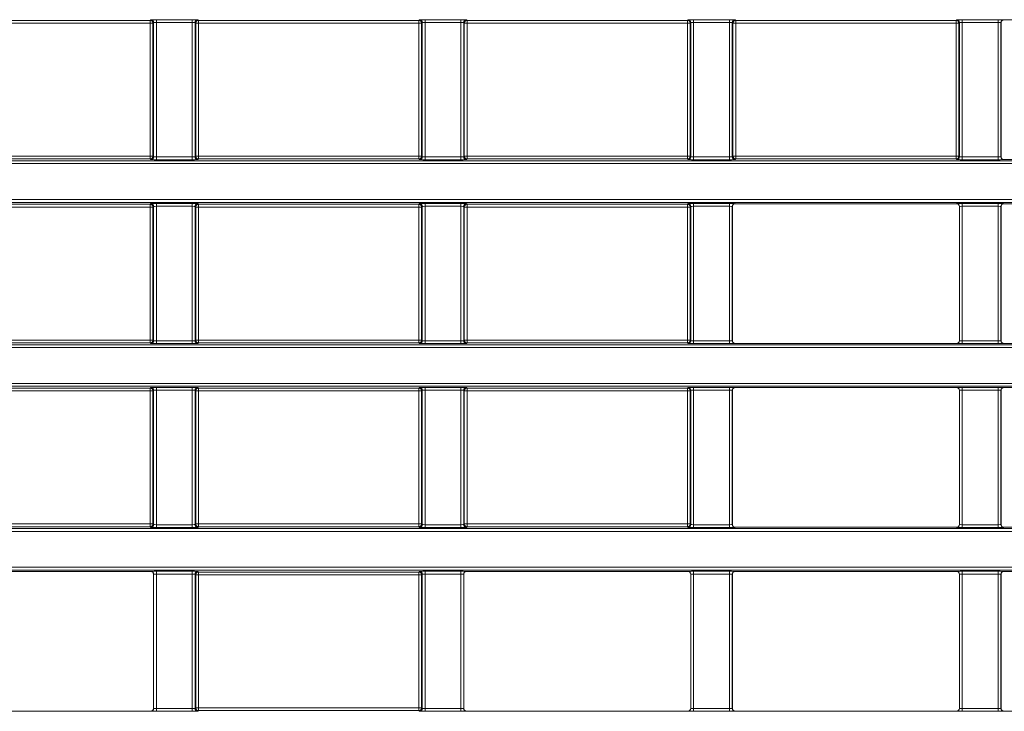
# Model space of a CAD drawing. Header units: millimetres. Extents: x 0 to 1118, y 0 to 864.
# Tile 343 of 390: x 505 to 523, y 650 to 662. Entities that reach past the tile are written whole.
import ezdxf

# ---------------------------------------------------------------- set-up
doc = ezdxf.new("R2010")
doc.units = ezdxf.units.MM

msp = doc.modelspace()

# ---------------------------------------------------------------- linework, layer by layer
at = {"color": 9, "linetype": 'Continuous', "lineweight": 0}
for p, q in [((503.701, 662.313), (507.7015, 662.313)), ((507.7015, 662.263), (503.701, 662.263)), ((507.7015, 662.313), (507.7129, 662.3244)), ((507.7015, 662.263), (507.7015, 662.313)), ((507.7015, 659.8494), (507.7015, 662.263)), ((507.7515, 662.263), (507.7015, 662.263)), ((507.7629, 662.2744), (507.7515, 662.263)), ((507.7515, 662.263), (507.7515, 659.8494)), ((507.7629, 659.838), (507.7629, 662.2744)), ((507.8129, 662.3261), (508.4646, 662.3261)), ((507.8129, 662.2761), (507.8129, 662.3261)), ((508.4646, 662.2761), (507.8129, 662.2761)), ((507.8129, 662.2761), (507.8129, 659.8363)), ((508.4646, 662.2761), (508.4646, 662.3261)), ((508.4646, 659.8363), (508.4646, 662.2761)), ((508.5146, 662.2744), (508.5146, 659.838)), ((508.526, 662.263), (508.5146, 662.2744)), ((508.526, 659.8494), (508.526, 662.263)), ((508.576, 662.263), (508.526, 662.263)), ((508.5646, 662.3244), (508.576, 662.313)), ((508.576, 662.313), (512.5765, 662.313)), ((508.576, 662.313), (508.576, 662.263)), ((508.576, 662.263), (508.576, 659.8494)), ((512.5765, 662.263), (508.576, 662.263)), ((512.5765, 662.313), (512.5879, 662.3244)), ((512.5765, 662.313), (512.5765, 662.263)), ((512.5765, 659.8494), (512.5765, 662.263)), ((512.6265, 662.263), (512.5765, 662.263)), ((512.6379, 662.2744), (512.6265, 662.263)), ((512.6265, 662.263), (512.6265, 659.8494)), ((512.6379, 659.838), (512.6379, 662.2744)), ((512.6879, 662.3261), (513.3396, 662.3261)), ((512.6879, 662.3261), (512.6879, 662.2761)), ((513.3396, 662.2761), (512.6879, 662.2761)), ((512.6879, 662.2761), (512.6879, 659.8363)), ((513.3396, 662.3261), (513.3396, 662.2761)), ((513.3396, 659.8363), (513.3396, 662.2761)), ((513.3896, 662.2744), (513.3896, 659.838)), ((513.401, 662.263), (513.3896, 662.2744)), ((513.401, 659.8494), (513.401, 662.263)), ((513.451, 662.263), (513.401, 662.263)), ((513.4396, 662.3244), (513.451, 662.313)), ((513.451, 662.313), (517.4515, 662.313)), ((513.451, 662.313), (513.451, 662.263)), ((517.4515, 662.263), (513.451, 662.263)), ((513.451, 662.263), (513.451, 659.8494)), ((517.4515, 662.313), (517.4629, 662.3244)), ((517.4515, 662.313), (517.4515, 662.263)), ((517.5015, 662.263), (517.4515, 662.263)), ((517.4515, 659.8494), (517.4515, 662.263)), ((517.5129, 662.2744), (517.5015, 662.263)), ((517.5015, 662.263), (517.5015, 659.8494)), ((517.5129, 659.838), (517.5129, 662.2744)), ((517.5629, 662.3261), (518.2146, 662.3261)), ((517.5629, 662.3261), (517.5629, 662.2761)), ((518.2146, 662.2761), (517.5629, 662.2761)), ((517.5629, 662.2761), (517.5629, 659.8363)), ((518.2146, 662.3261), (518.2146, 662.2761)), ((518.2146, 659.8363), (518.2146, 662.2761)), ((518.2646, 662.2744), (518.2646, 659.838)), ((518.276, 662.263), (518.2646, 662.2744)), ((518.276, 659.8494), (518.276, 662.263)), ((518.326, 662.263), (518.276, 662.263)), ((518.3146, 662.3244), (518.326, 662.313)), ((518.326, 662.313), (522.3265, 662.313)), ((518.326, 662.313), (518.326, 662.263)), ((522.3265, 662.263), (518.326, 662.263)), ((518.326, 662.263), (518.326, 659.8494)), ((522.3265, 662.313), (522.3379, 662.3244)), ((522.3265, 662.313), (522.3265, 662.263)), ((522.3765, 662.263), (522.3265, 662.263)), ((522.3265, 659.8494), (522.3265, 662.263)), ((522.3879, 662.2744), (522.3765, 662.263)), ((522.3765, 662.263), (522.3765, 659.8494)), ((522.3879, 659.838), (522.3879, 662.2744)), ((522.4379, 662.3261), (523.0896, 662.3261)), ((522.4379, 662.2761), (522.4379, 662.3261)), ((523.0896, 662.2761), (522.4379, 662.2761)), ((522.4379, 662.2761), (522.4379, 659.8363)), ((523.0896, 662.2761), (523.0896, 662.3261)), ((523.0896, 659.8363), (523.0896, 662.2761)), ((523.1396, 662.2744), (523.1396, 659.838)), ((523.1414, 662.2726), (523.1396, 662.2744)), ((523.1896, 662.3244), (523.1913, 662.3226)), ((470.0133, 659.764), (609.6392, 659.764)), ((609.6392, 659.714), (470.0133, 659.714)), ((503.701, 659.8494), (507.7015, 659.8494)), ((507.7015, 659.7994), (503.701, 659.7994)), ((507.7515, 659.8494), (507.7015, 659.8494)), ((507.7015, 659.7994), (507.7015, 659.8494)), ((507.7129, 659.788), (507.7015, 659.7994)), ((507.7515, 659.8494), (507.7629, 659.838)), ((507.8129, 659.7863), (507.8129, 659.8363)), ((507.8129, 659.8363), (508.4646, 659.8363)), ((508.4646, 659.7863), (507.8129, 659.7863)), ((508.4646, 659.7863), (508.4646, 659.8363)), ((508.5146, 659.838), (508.526, 659.8494)), ((508.576, 659.8494), (508.526, 659.8494)), ((508.576, 659.7994), (508.5646, 659.788)), ((508.576, 659.8494), (512.5765, 659.8494)), ((508.576, 659.8494), (508.576, 659.7994)), ((512.5765, 659.7994), (508.576, 659.7994)), ((512.5765, 659.8494), (512.5765, 659.7994)), ((512.6265, 659.8494), (512.5765, 659.8494)), ((512.5879, 659.788), (512.5765, 659.7994)), ((512.6265, 659.8494), (512.6379, 659.838)), ((512.6879, 659.8363), (512.6879, 659.7863)), ((512.6879, 659.8363), (513.3396, 659.8363)), ((513.3396, 659.7863), (512.6879, 659.7863)), ((513.3396, 659.8363), (513.3396, 659.7863)), ((513.3896, 659.838), (513.401, 659.8494)), ((513.451, 659.8494), (513.401, 659.8494)), ((513.451, 659.7994), (513.4396, 659.788)), ((513.451, 659.8494), (513.451, 659.7994)), ((513.451, 659.8494), (517.4515, 659.8494)), ((517.4515, 659.7994), (513.451, 659.7994)), ((517.4515, 659.8494), (517.4515, 659.7994)), ((517.5015, 659.8494), (517.4515, 659.8494)), ((517.4629, 659.788), (517.4515, 659.7994)), ((517.5015, 659.8494), (517.5129, 659.838)), ((517.5629, 659.8363), (517.5629, 659.7863)), ((517.5629, 659.8363), (518.2146, 659.8363)), ((518.2146, 659.7863), (517.5629, 659.7863)), ((518.2146, 659.8363), (518.2146, 659.7863)), ((518.2646, 659.838), (518.276, 659.8494)), ((518.326, 659.8494), (518.276, 659.8494)), ((518.326, 659.7994), (518.3146, 659.788)), ((518.326, 659.8494), (518.326, 659.7994)), ((518.326, 659.8494), (522.3265, 659.8494)), ((522.3265, 659.7994), (518.326, 659.7994)), ((522.3765, 659.8494), (522.3265, 659.8494)), ((522.3265, 659.8494), (522.3265, 659.7994)), ((522.3379, 659.788), (522.3265, 659.7994)), ((522.3765, 659.8494), (522.3879, 659.838)), ((522.4379, 659.7863), (522.4379, 659.8363)), ((522.4379, 659.8363), (523.0896, 659.8363)), ((523.0896, 659.7863), (522.4379, 659.7863)), ((523.0896, 659.7863), (523.0896, 659.8363)), ((523.1396, 659.838), (523.1414, 659.8397)), ((523.1913, 659.7898), (523.1896, 659.788)), ((470.0133, 659.0623), (609.6392, 659.0623)), ((609.6392, 659.0123), (470.0133, 659.0123)), ((503.701, 658.9769), (507.7015, 658.9769)), ((507.7015, 658.9269), (503.701, 658.9269)), ((507.7015, 658.9769), (507.7129, 658.9883)), ((507.7015, 658.9269), (507.7015, 658.9769)), ((507.7015, 658.9269), (507.7515, 658.9269)), ((507.7015, 656.5133), (507.7015, 658.9269)), ((507.7629, 658.9383), (507.7515, 658.9269)), ((507.7515, 658.9269), (507.7515, 656.5133)), ((507.7629, 656.5019), (507.7629, 658.9383)), ((507.8129, 658.99), (508.4646, 658.99)), ((507.8129, 658.94), (507.8129, 658.99)), ((508.4646, 658.94), (507.8129, 658.94)), ((507.8129, 658.94), (507.8129, 656.5002)), ((508.4646, 658.94), (508.4646, 658.99)), ((508.4646, 656.5002), (508.4646, 658.94)), ((508.5146, 658.9383), (508.5146, 656.5019)), ((508.526, 658.9269), (508.5146, 658.9383)), ((508.526, 656.5133), (508.526, 658.9269)), ((508.576, 658.9269), (508.526, 658.9269)), ((508.5646, 658.9883), (508.576, 658.9769)), ((508.576, 658.9769), (512.5765, 658.9769)), ((508.576, 658.9769), (508.576, 658.9269)), ((508.576, 658.9269), (508.576, 656.5133)), ((512.5765, 658.9269), (508.576, 658.9269)), ((512.5765, 658.9769), (512.5879, 658.9883)), ((512.5765, 658.9769), (512.5765, 658.9269)), ((512.5765, 656.5133), (512.5765, 658.9269)), ((512.6265, 658.9269), (512.5765, 658.9269)), ((512.6379, 658.9383), (512.6265, 658.9269)), ((512.6265, 658.9269), (512.6265, 656.5133)), ((512.6379, 656.5019), (512.6379, 658.9383)), ((512.6879, 658.99), (513.3396, 658.99)), ((512.6879, 658.99), (512.6879, 658.94)), ((513.3396, 658.94), (512.6879, 658.94)), ((512.6879, 658.94), (512.6879, 656.5002)), ((513.3396, 658.99), (513.3396, 658.94)), ((513.3396, 656.5002), (513.3396, 658.94)), ((513.3896, 658.9383), (513.3896, 656.5019)), ((513.401, 658.9269), (513.3896, 658.9383)), ((513.401, 656.5133), (513.401, 658.9269)), ((513.451, 658.9269), (513.401, 658.9269)), ((513.4396, 658.9883), (513.451, 658.9769)), ((513.451, 658.9769), (517.4515, 658.9769)), ((513.451, 658.9769), (513.451, 658.9269)), ((513.451, 658.9269), (513.451, 656.5133)), ((517.4515, 658.9269), (513.451, 658.9269)), ((517.4515, 658.9769), (517.4629, 658.9883)), ((517.4515, 658.9769), (517.4515, 658.9269)), ((517.5015, 658.9269), (517.4515, 658.9269)), ((517.4515, 656.5133), (517.4515, 658.9269)), ((517.5129, 658.9383), (517.5015, 658.9269)), ((517.5015, 658.9269), (517.5015, 656.5133)), ((517.5129, 656.5019), (517.5129, 658.9383)), ((517.5629, 658.99), (518.2146, 658.99)), ((517.5629, 658.99), (517.5629, 658.94)), ((518.2146, 658.94), (517.5629, 658.94)), ((517.5629, 658.94), (517.5629, 656.5002)), ((518.2146, 658.99), (518.2146, 658.94)), ((518.2146, 656.5002), (518.2146, 658.94)), ((518.2646, 658.9383), (518.2646, 656.5019)), ((518.2664, 658.9365), (518.2646, 658.9383)), ((518.3146, 658.9883), (518.3163, 658.9865)), ((522.3361, 658.9865), (522.3379, 658.9883)), ((522.3879, 658.9383), (522.3861, 658.9365)), ((522.3879, 656.5019), (522.3879, 658.9383)), ((522.4379, 658.99), (523.0896, 658.99)), ((522.4379, 658.99), (522.4379, 658.94)), ((523.0896, 658.94), (522.4379, 658.94)), ((522.4379, 658.94), (522.4379, 656.5002)), ((523.0896, 658.99), (523.0896, 658.94)), ((523.0896, 656.5002), (523.0896, 658.94)), ((523.1396, 658.9383), (523.1396, 656.5019)), ((523.1414, 658.9365), (523.1396, 658.9383)), ((523.1896, 658.9883), (523.1913, 658.9865)), ((503.701, 656.5133), (507.7015, 656.5133)), ((507.7015, 656.5133), (507.7515, 656.5133)), ((507.7015, 656.4633), (507.7015, 656.5133)), ((507.7515, 656.5133), (507.7629, 656.5019)), ((507.8129, 656.4502), (507.8129, 656.5002)), ((507.8129, 656.5002), (508.4646, 656.5002)), ((508.4646, 656.4502), (508.4646, 656.5002)), ((508.5146, 656.5019), (508.526, 656.5133)), ((508.576, 656.5133), (508.526, 656.5133)), ((508.576, 656.5133), (508.576, 656.4633)), ((508.576, 656.5133), (512.5765, 656.5133)), ((512.5765, 656.5133), (512.5765, 656.4633)), ((512.6265, 656.5133), (512.5765, 656.5133)), ((512.6265, 656.5133), (512.6379, 656.5019)), ((512.6879, 656.5002), (512.6879, 656.4502)), ((512.6879, 656.5002), (513.3396, 656.5002)), ((513.3396, 656.5002), (513.3396, 656.4502)), ((513.3896, 656.5019), (513.401, 656.5133)), ((513.451, 656.5133), (513.401, 656.5133)), ((513.451, 656.5133), (513.451, 656.4633)), ((513.451, 656.5133), (517.4515, 656.5133)), ((517.4515, 656.5133), (517.4515, 656.4633)), ((517.5015, 656.5133), (517.4515, 656.5133)), ((517.5015, 656.5133), (517.5129, 656.5019)), ((517.5629, 656.5002), (518.2146, 656.5002)), ((517.5629, 656.5002), (517.5629, 656.4502)), ((518.2146, 656.5002), (518.2146, 656.4502)), ((518.2646, 656.5019), (518.2664, 656.5036)), ((522.3861, 656.5036), (522.3879, 656.5019)), ((522.4379, 656.5002), (522.4379, 656.4502)), ((522.4379, 656.5002), (523.0896, 656.5002)), ((523.0896, 656.5002), (523.0896, 656.4502)), ((523.1396, 656.5019), (523.1414, 656.5036)), ((470.0133, 656.4279), (609.6392, 656.4279)), ((609.6392, 656.3779), (470.0133, 656.3779)), ((507.7015, 656.4633), (503.701, 656.4633)), ((507.7129, 656.4519), (507.7015, 656.4633)), ((508.4646, 656.4502), (507.8129, 656.4502)), ((508.576, 656.4633), (508.5646, 656.4519)), ((512.5765, 656.4633), (508.576, 656.4633)), ((512.5879, 656.4519), (512.5765, 656.4633)), ((513.3396, 656.4502), (512.6879, 656.4502)), ((513.451, 656.4633), (513.4396, 656.4519)), ((517.4515, 656.4633), (513.451, 656.4633)), ((517.4629, 656.4519), (517.4515, 656.4633)), ((518.2146, 656.4502), (517.5629, 656.4502)), ((518.3163, 656.4536), (518.3146, 656.4519)), ((522.3379, 656.4519), (522.3361, 656.4536)), ((523.0896, 656.4502), (522.4379, 656.4502)), ((523.1913, 656.4536), (523.1896, 656.4519)), ((470.0133, 655.7262), (609.6392, 655.7262)), ((609.6392, 655.6762), (470.0133, 655.6762)), ((503.701, 655.6408), (507.7015, 655.6408)), ((507.7015, 655.6408), (507.7129, 655.6522)), ((507.7015, 655.5908), (507.7015, 655.6408)), ((507.7629, 655.6022), (507.7515, 655.5908)), ((507.7629, 653.1658), (507.7629, 655.6022)), ((507.8129, 655.6539), (508.4646, 655.6539)), ((507.8129, 655.6039), (507.8129, 655.6539)), ((508.4646, 655.6039), (507.8129, 655.6039)), ((507.8129, 655.6039), (507.8129, 653.1641)), ((508.4646, 655.6039), (508.4646, 655.6539)), ((508.4646, 653.1641), (508.4646, 655.6039)), ((508.5146, 655.6022), (508.5146, 653.1658)), ((508.526, 655.5908), (508.5146, 655.6022)), ((508.5646, 655.6522), (508.576, 655.6408)), ((508.576, 655.6408), (512.5765, 655.6408)), ((508.576, 655.6408), (508.576, 655.5908)), ((512.5765, 655.6408), (512.5879, 655.6522)), ((512.5765, 655.6408), (512.5765, 655.5908)), ((512.6379, 655.6022), (512.6265, 655.5908)), ((512.6379, 653.1658), (512.6379, 655.6022)), ((512.6879, 655.6539), (513.3396, 655.6539)), ((512.6879, 655.6539), (512.6879, 655.6039)), ((513.3396, 655.6039), (512.6879, 655.6039)), ((512.6879, 655.6039), (512.6879, 653.1641)), ((513.3396, 655.6539), (513.3396, 655.6039)), ((513.3396, 653.1641), (513.3396, 655.6039)), ((513.3896, 655.6022), (513.3896, 653.1658)), ((513.401, 655.5908), (513.3896, 655.6022)), ((513.4396, 655.6522), (513.451, 655.6408)), ((513.451, 655.6408), (517.4515, 655.6408)), ((513.451, 655.6408), (513.451, 655.5908)), ((517.4515, 655.6408), (517.4629, 655.6522)), ((517.4515, 655.6408), (517.4515, 655.5908)), ((517.5129, 655.6022), (517.5015, 655.5908)), ((517.5129, 653.1658), (517.5129, 655.6022)), ((517.5629, 655.6539), (518.2146, 655.6539)), ((517.5629, 655.6039), (517.5629, 655.6539)), ((518.2146, 655.6039), (517.5629, 655.6039)), ((517.5629, 655.6039), (517.5629, 653.1641)), ((518.2146, 655.6039), (518.2146, 655.6539)), ((518.2146, 653.1641), (518.2146, 655.6039)), ((518.2646, 655.6022), (518.2646, 653.1658)), ((518.2664, 655.6004), (518.2646, 655.6022)), ((518.3146, 655.6522), (518.3163, 655.6504)), ((522.3361, 655.6504), (522.3379, 655.6522)), ((522.3879, 655.6022), (522.3861, 655.6004)), ((522.3879, 653.1658), (522.3879, 655.6022)), ((522.4379, 655.6539), (523.0896, 655.6539)), ((522.4379, 655.6039), (522.4379, 655.6539)), ((523.0896, 655.6039), (522.4379, 655.6039)), ((522.4379, 655.6039), (522.4379, 653.1641)), ((523.0896, 655.6039), (523.0896, 655.6539)), ((523.0896, 653.1641), (523.0896, 655.6039)), ((523.1396, 655.6022), (523.1396, 653.1658)), ((523.1414, 655.6004), (523.1396, 655.6022)), ((523.1896, 655.6522), (523.1913, 655.6504)), ((507.7015, 655.5908), (503.701, 655.5908)), ((507.7515, 655.5908), (507.7015, 655.5908)), ((507.7015, 653.1771), (507.7015, 655.5908)), ((507.7515, 655.5908), (507.7515, 653.1771)), ((508.526, 653.1771), (508.526, 655.5908)), ((508.526, 655.5908), (508.576, 655.5908)), ((512.5765, 655.5908), (508.576, 655.5908)), ((508.576, 655.5908), (508.576, 653.1771)), ((512.5765, 653.1771), (512.5765, 655.5908)), ((512.5765, 655.5908), (512.6265, 655.5908)), ((512.6265, 655.5908), (512.6265, 653.1771)), ((513.401, 653.1771), (513.401, 655.5908)), ((513.401, 655.5908), (513.451, 655.5908)), ((517.4515, 655.5908), (513.451, 655.5908)), ((513.451, 655.5908), (513.451, 653.1771)), ((517.4515, 655.5908), (517.5015, 655.5908)), ((517.4515, 653.1771), (517.4515, 655.5908)), ((517.5015, 655.5908), (517.5015, 653.1771)), ((503.701, 653.1771), (507.7015, 653.1771)), ((507.7015, 653.1272), (503.701, 653.1272)), ((507.7015, 653.1272), (507.7015, 653.1771)), ((507.7515, 653.1771), (507.7015, 653.1771)), ((507.7129, 653.1158), (507.7015, 653.1272)), ((507.7515, 653.1771), (507.7629, 653.1658)), ((507.8129, 653.1141), (507.8129, 653.1641)), ((507.8129, 653.1641), (508.4646, 653.1641)), ((508.4646, 653.1141), (507.8129, 653.1141)), ((508.4646, 653.1141), (508.4646, 653.1641)), ((508.5146, 653.1658), (508.526, 653.1771)), ((508.526, 653.1771), (508.576, 653.1771)), ((508.576, 653.1272), (508.5646, 653.1158)), ((508.576, 653.1771), (508.576, 653.1272)), ((508.576, 653.1771), (512.5765, 653.1771)), ((512.5765, 653.1272), (508.576, 653.1272)), ((512.5765, 653.1771), (512.6265, 653.1771)), ((512.5765, 653.1771), (512.5765, 653.1272)), ((512.5879, 653.1158), (512.5765, 653.1272)), ((512.6265, 653.1771), (512.6379, 653.1658)), ((512.6879, 653.1641), (513.3396, 653.1641)), ((512.6879, 653.1641), (512.6879, 653.1141)), ((513.3396, 653.1141), (512.6879, 653.1141)), ((513.3396, 653.1641), (513.3396, 653.1141)), ((513.3896, 653.1658), (513.401, 653.1771)), ((513.401, 653.1771), (513.451, 653.1771)), ((513.451, 653.1272), (513.4396, 653.1158)), ((513.451, 653.1771), (513.451, 653.1272)), ((513.451, 653.1771), (517.4515, 653.1771)), ((517.4515, 653.1272), (513.451, 653.1272)), ((517.4515, 653.1771), (517.5015, 653.1771)), ((517.4515, 653.1771), (517.4515, 653.1272)), ((517.4629, 653.1158), (517.4515, 653.1272)), ((517.5015, 653.1771), (517.5129, 653.1658)), ((517.5629, 653.1141), (517.5629, 653.1641)), ((517.5629, 653.1641), (518.2146, 653.1641)), ((518.2146, 653.1141), (517.5629, 653.1141)), ((518.2146, 653.1141), (518.2146, 653.1641)), ((518.2646, 653.1658), (518.2664, 653.1675)), ((518.3163, 653.1175), (518.3146, 653.1158)), ((522.3379, 653.1158), (522.3361, 653.1175)), ((522.3861, 653.1675), (522.3879, 653.1658)), ((522.4379, 653.1141), (522.4379, 653.1641)), ((522.4379, 653.1641), (523.0896, 653.1641)), ((523.0896, 653.1141), (522.4379, 653.1141)), ((523.0896, 653.1141), (523.0896, 653.1641)), ((523.1396, 653.1658), (523.1414, 653.1675)), ((523.1913, 653.1175), (523.1896, 653.1158)), ((470.0133, 653.0918), (609.6392, 653.0918)), ((609.6392, 653.0418), (470.0133, 653.0418)), ((470.0133, 652.3901), (609.6392, 652.3901)), ((609.6392, 652.3401), (470.0133, 652.3401)), ((507.7111, 652.3143), (507.7129, 652.3161)), ((507.7629, 652.2661), (507.7611, 652.2643)), ((507.7629, 649.8297), (507.7629, 652.2661)), ((507.8129, 652.3178), (508.4646, 652.3178)), ((507.8129, 652.3178), (507.8129, 652.2678)), ((508.4646, 652.2678), (507.8129, 652.2678)), ((507.8129, 652.2678), (507.8129, 649.8279)), ((508.4646, 652.3178), (508.4646, 652.2678)), ((508.4646, 649.8279), (508.4646, 652.2678)), ((508.5146, 652.2661), (508.5146, 649.8297)), ((508.526, 652.2547), (508.5146, 652.2661)), ((508.526, 649.841), (508.526, 652.2547)), ((508.526, 652.2547), (508.576, 652.2547)), ((508.5646, 652.3161), (508.576, 652.3047)), ((508.576, 652.3047), (512.5765, 652.3047)), ((508.576, 652.3047), (508.576, 652.2547)), ((508.576, 652.2547), (508.576, 649.841)), ((512.5765, 652.2547), (508.576, 652.2547)), ((512.5765, 652.3047), (512.5879, 652.3161)), ((512.5765, 652.3047), (512.5765, 652.2547)), ((512.5765, 652.2547), (512.6265, 652.2547)), ((512.5765, 649.841), (512.5765, 652.2547)), ((512.6379, 652.2661), (512.6265, 652.2547)), ((512.6265, 652.2547), (512.6265, 649.841)), ((512.6379, 649.8297), (512.6379, 652.2661)), ((512.6879, 652.3178), (513.3396, 652.3178)), ((512.6879, 652.2678), (512.6879, 652.3178)), ((513.3396, 652.2678), (512.6879, 652.2678)), ((512.6879, 652.2678), (512.6879, 649.8279)), ((513.3396, 652.2678), (513.3396, 652.3178)), ((513.3396, 649.8279), (513.3396, 652.2678)), ((513.3896, 652.2661), (513.3896, 649.8297)), ((513.3914, 652.2643), (513.3896, 652.2661)), ((513.4396, 652.3161), (513.4413, 652.3143)), ((517.4611, 652.3143), (517.4629, 652.3161)), ((517.5129, 652.2661), (517.5111, 652.2643)), ((517.5129, 649.8297), (517.5129, 652.2661)), ((517.5629, 652.3178), (518.2146, 652.3178)), ((517.5629, 652.2678), (517.5629, 652.3178)), ((518.2146, 652.2678), (517.5629, 652.2678)), ((517.5629, 652.2678), (517.5629, 649.8279)), ((518.2146, 652.2678), (518.2146, 652.3178)), ((518.2146, 649.8279), (518.2146, 652.2678)), ((518.2646, 652.2661), (518.2646, 649.8297)), ((518.2664, 652.2643), (518.2646, 652.2661)), ((518.3146, 652.3161), (518.3163, 652.3143)), ((522.3361, 652.3143), (522.3379, 652.3161)), ((522.3879, 652.2661), (522.3861, 652.2643)), ((522.3879, 649.8297), (522.3879, 652.2661)), ((522.4379, 652.3178), (523.0896, 652.3178)), ((522.4379, 652.2678), (522.4379, 652.3178)), ((523.0896, 652.2678), (522.4379, 652.2678)), ((522.4379, 652.2678), (522.4379, 649.8279)), ((523.0896, 652.2678), (523.0896, 652.3178)), ((523.0896, 649.8279), (523.0896, 652.2678)), ((523.1396, 652.2661), (523.1396, 649.8297)), ((523.1414, 652.2643), (523.1396, 652.2661)), ((523.1896, 652.3161), (523.1913, 652.3143)), ((507.7129, 649.7797), (507.7111, 649.7814)), ((507.7611, 649.8314), (507.7629, 649.8297)), ((507.8129, 649.8279), (508.4646, 649.8279)), ((507.8129, 649.8279), (507.8129, 649.7779)), ((508.4646, 649.7779), (507.8129, 649.7779)), ((508.4646, 649.8279), (508.4646, 649.7779)), ((508.5146, 649.8297), (508.526, 649.841)), ((508.526, 649.841), (508.576, 649.841)), ((508.576, 649.791), (508.5646, 649.7797)), ((508.576, 649.841), (512.5765, 649.841)), ((508.576, 649.841), (508.576, 649.791)), ((512.5765, 649.791), (508.576, 649.791)), ((512.5765, 649.841), (512.5765, 649.791)), ((512.5765, 649.841), (512.6265, 649.841)), ((512.5879, 649.7797), (512.5765, 649.791)), ((512.6265, 649.841), (512.6379, 649.8297)), ((512.6879, 649.7779), (512.6879, 649.8279)), ((512.6879, 649.8279), (513.3396, 649.8279)), ((513.3396, 649.7779), (512.6879, 649.7779)), ((513.3396, 649.7779), (513.3396, 649.8279)), ((513.3896, 649.8297), (513.3914, 649.8314)), ((513.4413, 649.7814), (513.4396, 649.7797)), ((517.4629, 649.7797), (517.4611, 649.7814)), ((517.5111, 649.8314), (517.5129, 649.8297)), ((517.5629, 649.7779), (517.5629, 649.8279)), ((517.5629, 649.8279), (518.2146, 649.8279)), ((518.2146, 649.7779), (517.5629, 649.7779)), ((518.2146, 649.7779), (518.2146, 649.8279)), ((518.2646, 649.8297), (518.2664, 649.8314)), ((518.3163, 649.7814), (518.3146, 649.7797)), ((522.3379, 649.7797), (522.3361, 649.7814)), ((522.3861, 649.8314), (522.3879, 649.8297)), ((522.4379, 649.7779), (522.4379, 649.8279)), ((522.4379, 649.8279), (523.0896, 649.8279)), ((523.0896, 649.7779), (522.4379, 649.7779)), ((523.0896, 649.7779), (523.0896, 649.8279)), ((523.1396, 649.8297), (523.1414, 649.8314)), ((523.1913, 649.7814), (523.1896, 649.7797))]:
    msp.add_line(p, q, dxfattribs=at)
at = {"color": 7, "linetype": 'Continuous', "lineweight": 15}
for p, q in [((523.1414, 659.8397), (523.1414, 662.2726)), ((523.1913, 662.3226), (527.2111, 662.3226)), ((523.1913, 659.7898), (527.2111, 659.7898)), ((518.2664, 656.5036), (518.2664, 658.9365)), ((518.3163, 658.9865), (522.3361, 658.9865)), ((522.3861, 658.9365), (522.3861, 656.5036)), ((523.1414, 656.5036), (523.1414, 658.9365)), ((523.1913, 658.9865), (527.2111, 658.9865)), ((518.3163, 656.4536), (522.3361, 656.4536)), ((523.1913, 656.4536), (527.2111, 656.4536)), ((518.3163, 655.6504), (522.3361, 655.6504)), ((523.1913, 655.6504), (527.2111, 655.6504)), ((518.2664, 653.1675), (518.2664, 655.6004)), ((522.3861, 655.6004), (522.3861, 653.1675)), ((523.1414, 653.1675), (523.1414, 655.6004)), ((518.3163, 653.1175), (522.3361, 653.1175)), ((523.1913, 653.1175), (527.2111, 653.1175)), ((503.6913, 652.3143), (507.7111, 652.3143)), ((507.7611, 652.2643), (507.7611, 649.8314)), ((513.3914, 649.8314), (513.3914, 652.2643)), ((513.4413, 652.3143), (517.4611, 652.3143)), ((517.5111, 652.2643), (517.5111, 649.8314)), ((518.2664, 649.8314), (518.2664, 652.2643)), ((518.3163, 652.3143), (522.3361, 652.3143)), ((522.3861, 652.2643), (522.3861, 649.8314)), ((523.1414, 649.8314), (523.1414, 652.2643)), ((523.1913, 652.3143), (527.2111, 652.3143)), ((503.6913, 649.7814), (507.7111, 649.7814)), ((513.4413, 649.7814), (517.4611, 649.7814)), ((518.3163, 649.7814), (522.3361, 649.7814)), ((523.1913, 649.7814), (527.2111, 649.7814))]:
    msp.add_line(p, q, dxfattribs=at)
at = {"color": 9, "linetype": 'Continuous', "lineweight": 0}
for centre, start, end in [((507.7015, 662.263), 0.02044, 89.97956), ((507.7129, 662.2744), 0.02044, 89.97956), ((508.5646, 662.2744), 90.02044, 179.97956), ((508.576, 662.263), 90.02044, 179.97956), ((512.5765, 662.263), 0.02044, 89.97956), ((512.5879, 662.2744), 0.02044, 89.97956), ((513.4396, 662.2744), 90.02044, 179.97956), ((513.451, 662.263), 90.02044, 179.97956), ((517.4515, 662.263), 0.02044, 89.97956), ((517.4629, 662.2744), 0.02044, 89.97956), ((518.3146, 662.2744), 90.02044, 179.97956), ((518.326, 662.263), 90.02044, 179.97956), ((522.3265, 662.263), 0.02044, 89.97956), ((522.3379, 662.2744), 0.02044, 89.97956), ((523.1896, 662.2744), 90.02044, 179.97956), ((507.7015, 659.8494), 270.02044, 359.97956), ((507.7129, 659.838), 270.02044, 359.97956), ((508.5646, 659.838), 180.02044, 269.97956), ((508.576, 659.8494), 180.02044, 269.97956), ((512.5765, 659.8494), 270.02044, 359.97956), ((512.5879, 659.838), 270.02044, 359.97956), ((513.4396, 659.838), 180.02044, 269.97956), ((513.451, 659.8494), 180.02044, 269.97956), ((517.4515, 659.8494), 270.02044, 359.97956), ((517.4629, 659.838), 270.02044, 359.97956), ((518.3146, 659.838), 180.02044, 269.97956), ((518.326, 659.8494), 180.02044, 269.97956), ((522.3265, 659.8494), 270.02044, 359.97956), ((522.3379, 659.838), 270.02044, 359.97956), ((523.1896, 659.838), 180.02044, 269.97956), ((507.7015, 658.9269), 0.02044, 89.97956), ((507.7129, 658.9383), 0.02044, 89.97956), ((508.5646, 658.9383), 90.02044, 179.97956), ((508.576, 658.9269), 90.02044, 179.97956), ((512.5765, 658.9269), 0.02044, 89.97956), ((512.5879, 658.9383), 0.02044, 89.97956), ((513.4396, 658.9383), 90.02044, 179.97956), ((513.451, 658.9269), 90.02044, 179.97956), ((517.4515, 658.9269), 0.02044, 89.97956), ((517.4629, 658.9383), 0.02044, 89.97956), ((518.3146, 658.9383), 90.02044, 179.97956), ((522.3379, 658.9383), 0.02044, 89.97956), ((523.1896, 658.9383), 90.02044, 179.97956), ((507.7015, 656.5133), 270.02044, 359.97956), ((507.7129, 656.5019), 270.02044, 359.97956), ((508.5646, 656.5019), 180.02044, 269.97956), ((508.576, 656.5133), 180.02044, 269.97956), ((512.5765, 656.5133), 270.02044, 359.97956), ((512.5879, 656.5019), 270.02044, 359.97956), ((513.4396, 656.5019), 180.02044, 269.97956), ((513.451, 656.5133), 180.02044, 269.97956), ((517.4515, 656.5133), 270.02044, 359.97956), ((517.4629, 656.5019), 270.02044, 359.97956), ((518.3146, 656.5019), 180.02044, 269.97956), ((522.3379, 656.5019), 270.02044, 359.97956), ((523.1896, 656.5019), 180.02044, 269.97956), ((507.7015, 655.5908), 0.02044, 89.97956), ((507.7129, 655.6022), 0.02044, 89.97956), ((508.5646, 655.6022), 90.02044, 179.97956), ((508.576, 655.5908), 90.02044, 179.97956), ((512.5765, 655.5908), 0.02044, 89.97956), ((512.5879, 655.6022), 0.02044, 89.97956), ((513.4396, 655.6022), 90.02044, 179.97956), ((513.451, 655.5908), 90.02044, 179.97956), ((517.4515, 655.5908), 0.02044, 89.97956), ((517.4629, 655.6022), 0.02044, 89.97956), ((518.3146, 655.6022), 90.02044, 179.97956), ((522.3379, 655.6022), 0.02044, 89.97956), ((523.1896, 655.6022), 90.02044, 179.97956), ((507.7015, 653.1772), 270.02044, 359.97956), ((507.7129, 653.1658), 270.02044, 359.97956), ((508.5646, 653.1658), 180.02044, 269.97956), ((508.576, 653.1772), 180.02044, 269.97956), ((512.5765, 653.1772), 270.02044, 359.97956), ((512.5879, 653.1658), 270.02044, 359.97956), ((513.4396, 653.1658), 180.02044, 269.97956), ((513.451, 653.1772), 180.02044, 269.97956), ((517.4515, 653.1772), 270.02044, 359.97956), ((517.4629, 653.1658), 270.02044, 359.97956), ((518.3146, 653.1658), 180.02044, 269.97956), ((522.3379, 653.1658), 270.02044, 359.97956), ((523.1896, 653.1658), 180.02044, 269.97956), ((507.7129, 652.266), 0.02044, 89.97956), ((508.5646, 652.266), 90.02044, 179.97956), ((508.576, 652.2547), 90.02044, 179.97956), ((512.5765, 652.2547), 0.02044, 89.97956), ((512.5879, 652.266), 0.02044, 89.97956), ((513.4396, 652.266), 90.02044, 179.97956), ((517.4629, 652.266), 0.02044, 89.97956), ((518.3146, 652.266), 90.02044, 179.97956), ((522.3379, 652.266), 0.02044, 89.97956), ((523.1896, 652.266), 90.02044, 179.97956), ((507.7129, 649.8297), 270.02044, 359.97956), ((508.5646, 649.8297), 180.02044, 269.97956), ((508.576, 649.841), 180.02044, 269.97956), ((512.5765, 649.841), 270.02044, 359.97956), ((512.5879, 649.8297), 270.02044, 359.97956), ((513.4396, 649.8297), 180.02044, 269.97956), ((517.4629, 649.8297), 270.02044, 359.97956), ((518.3146, 649.8297), 180.02044, 269.97956), ((522.3379, 649.8297), 270.02044, 359.97956), ((523.1896, 649.8297), 180.02044, 269.97956)]:
    msp.add_arc(centre, 0.05, start, end, dxfattribs=at)
for centre, major_axis, ratio, start_param, end_param in [((507.8129, 662.3244), (0.1, 0), 0.0174551, 1.5707963, 3.1241394), ((507.8129, 662.2744), (0.05, 0), 0.0349101, 1.5707963, 3.1241394), ((508.4646, 662.3244), (0.1, 0), 0.0174551, 0.0174533, 1.5707963), ((508.4646, 662.2744), (0.05, 0), 0.0349101, 0.0174533, 1.5707963), ((512.6879, 662.3244), (0.1, 0), 0.0174551, 1.5707963, 3.1241394), ((512.6879, 662.2744), (0.05, 0), 0.0349101, 1.5707963, 3.1241394), ((513.3396, 662.3244), (0.1, 0), 0.0174551, 0.0174533, 1.5707963), ((513.3396, 662.2744), (0.05, 0), 0.0349101, 0.0174533, 1.5707963), ((517.5629, 662.3244), (0.1, 0), 0.0174551, 1.5707963, 3.1241394), ((517.5629, 662.2744), (0.05, 0), 0.0349101, 1.5707963, 3.1241394), ((518.2146, 662.3244), (0.1, 0), 0.0174551, 0.0174533, 1.5707963), ((518.2146, 662.2744), (0.05, 0), 0.0349101, 0.0174533, 1.5707963), ((522.4379, 662.3244), (0.1, 0), 0.0174551, 1.5707963, 3.1241394), ((522.4379, 662.2744), (0.05, 0), 0.0349101, 1.5707963, 3.1241394), ((523.0896, 662.3244), (0.1, 0), 0.0174551, 0.0174533, 1.5707963), ((523.0896, 662.2744), (0.05, 0), 0.0349101, 0.0174533, 1.5707963), ((507.8129, 659.788), (0.1, 0), 0.0174551, 3.1590459, 4.712389), ((507.8129, 659.838), (0.05, 0), 0.0349101, 3.1590459, 4.712389), ((508.4646, 659.838), (0.05, 0), 0.0349101, 4.712389, 6.265732), ((508.4646, 659.788), (0.1, 0), 0.0174551, 4.712389, 6.265732), ((512.6879, 659.788), (0.1, 0), 0.0174551, 3.1590459, 4.712389), ((512.6879, 659.838), (0.05, 0), 0.0349101, 3.1590459, 4.712389), ((513.3396, 659.838), (0.05, 0), 0.0349101, 4.712389, 6.265732), ((513.3396, 659.788), (0.1, 0), 0.0174551, 4.712389, 6.265732), ((517.5629, 659.788), (0.1, 0), 0.0174551, 3.1590459, 4.712389), ((517.5629, 659.838), (0.05, 0), 0.0349101, 3.1590459, 4.712389), ((518.2146, 659.838), (0.05, 0), 0.0349101, 4.712389, 6.265732), ((518.2146, 659.788), (0.1, 0), 0.0174551, 4.712389, 6.265732), ((522.4379, 659.788), (0.1, 0), 0.0174551, 3.1590459, 4.712389), ((522.4379, 659.838), (0.05, 0), 0.0349101, 3.1590459, 4.712389), ((523.0896, 659.838), (0.05, 0), 0.0349101, 4.712389, 6.265732), ((523.0896, 659.788), (0.1, 0), 0.0174551, 4.712389, 6.265732), ((507.8129, 658.9882), (0.1, 0), 0.0174551, 1.5707963, 3.1241394), ((507.8129, 658.9383), (0.05, 0), 0.0349101, 1.5707963, 3.1241394), ((508.4646, 658.9882), (0.1, 0), 0.0174551, 0.0174533, 1.5707963), ((508.4646, 658.9383), (0.05, 0), 0.0349101, 0.0174533, 1.5707963), ((512.6879, 658.9882), (0.1, 0), 0.0174551, 1.5707963, 3.1241394), ((512.6879, 658.9383), (0.05, 0), 0.0349101, 1.5707963, 3.1241394), ((513.3396, 658.9882), (0.1, 0), 0.0174551, 0.0174533, 1.5707963), ((513.3396, 658.9383), (0.05, 0), 0.0349101, 0.0174533, 1.5707963), ((517.5629, 658.9882), (0.1, 0), 0.0174551, 1.5707963, 3.1241394), ((517.5629, 658.9383), (0.05, 0), 0.0349101, 1.5707963, 3.1241394), ((518.2146, 658.9882), (0.1, 0), 0.0174551, 0.0174533, 1.5707963), ((518.2146, 658.9383), (0.05, 0), 0.0349101, 0.0174533, 1.5707963), ((522.4379, 658.9882), (0.1, 0), 0.0174551, 1.5707963, 3.1241394), ((522.4379, 658.9383), (0.05, 0), 0.0349101, 1.5707963, 3.1241394), ((523.0896, 658.9882), (0.1, 0), 0.0174551, 0.0174533, 1.5707963), ((523.0896, 658.9383), (0.05, 0), 0.0349101, 0.0174533, 1.5707963), ((507.8129, 656.5019), (0.05, 0), 0.0349101, 3.1590459, 4.712389), ((508.4646, 656.5019), (0.05, 0), 0.0349101, 4.712389, 6.265732), ((512.6879, 656.5019), (0.05, 0), 0.0349101, 3.1590459, 4.712389), ((513.3396, 656.5019), (0.05, 0), 0.0349101, 4.712389, 6.265732), ((517.5629, 656.5019), (0.05, 0), 0.0349101, 3.1590459, 4.712389), ((518.2146, 656.5019), (0.05, 0), 0.0349101, 4.712389, 6.265732), ((522.4379, 656.5019), (0.05, 0), 0.0349101, 3.1590459, 4.712389), ((523.0896, 656.5019), (0.05, 0), 0.0349101, 4.712389, 6.265732), ((507.8129, 656.4519), (0.1, 0), 0.0174551, 3.1590459, 4.712389), ((508.4646, 656.4519), (0.1, 0), 0.0174551, 4.712389, 6.265732), ((512.6879, 656.4519), (0.1, 0), 0.0174551, 3.1590459, 4.712389), ((513.3396, 656.4519), (0.1, 0), 0.0174551, 4.712389, 6.265732), ((517.5629, 656.4519), (0.1, 0), 0.0174551, 3.1590459, 4.712389), ((518.2146, 656.4519), (0.1, 0), 0.0174551, 4.712389, 6.265732), ((522.4379, 656.4519), (0.1, 0), 0.0174551, 3.1590459, 4.712389), ((523.0896, 656.4519), (0.1, 0), 0.0174551, 4.712389, 6.265732), ((507.8129, 655.6521), (0.1, 0), 0.0174551, 1.5707963, 3.1241394), ((507.8129, 655.6021), (0.05, 0), 0.0349101, 1.5707963, 3.1241394), ((508.4646, 655.6521), (0.1, 0), 0.0174551, 0.0174533, 1.5707963), ((508.4646, 655.6021), (0.05, 0), 0.0349101, 0.0174533, 1.5707963), ((512.6879, 655.6521), (0.1, 0), 0.0174551, 1.5707963, 3.1241394), ((512.6879, 655.6021), (0.05, 0), 0.0349101, 1.5707963, 3.1241394), ((513.3396, 655.6521), (0.1, 0), 0.0174551, 0.0174533, 1.5707963), ((513.3396, 655.6021), (0.05, 0), 0.0349101, 0.0174533, 1.5707963), ((517.5629, 655.6521), (0.1, 0), 0.0174551, 1.5707963, 3.1241394), ((517.5629, 655.6021), (0.05, 0), 0.0349101, 1.5707963, 3.1241394), ((518.2146, 655.6521), (0.1, 0), 0.0174551, 0.0174533, 1.5707963), ((518.2146, 655.6021), (0.05, 0), 0.0349101, 0.0174533, 1.5707963), ((522.4379, 655.6521), (0.1, 0), 0.0174551, 1.5707963, 3.1241394), ((522.4379, 655.6021), (0.05, 0), 0.0349101, 1.5707963, 3.1241394), ((523.0896, 655.6521), (0.1, 0), 0.0174551, 0.0174533, 1.5707963), ((523.0896, 655.6021), (0.05, 0), 0.0349101, 0.0174533, 1.5707963), ((507.8129, 653.1158), (0.1, 0), 0.0174551, 3.1590459, 4.712389), ((507.8129, 653.1658), (0.05, 0), 0.0349101, 3.1590459, 4.712389), ((508.4646, 653.1658), (0.05, 0), 0.0349101, 4.712389, 6.265732), ((508.4646, 653.1158), (0.1, 0), 0.0174551, 4.712389, 6.265732), ((512.6879, 653.1158), (0.1, 0), 0.0174551, 3.1590459, 4.712389), ((512.6879, 653.1658), (0.05, 0), 0.0349101, 3.1590459, 4.712389), ((513.3396, 653.1658), (0.05, 0), 0.0349101, 4.712389, 6.265732), ((513.3396, 653.1158), (0.1, 0), 0.0174551, 4.712389, 6.265732), ((517.5629, 653.1158), (0.1, 0), 0.0174551, 3.1590459, 4.712389), ((517.5629, 653.1658), (0.05, 0), 0.0349101, 3.1590459, 4.712389), ((518.2146, 653.1658), (0.05, 0), 0.0349101, 4.712389, 6.265732), ((518.2146, 653.1158), (0.1, 0), 0.0174551, 4.712389, 6.265732), ((522.4379, 653.1158), (0.1, 0), 0.0174551, 3.1590459, 4.712389), ((522.4379, 653.1658), (0.05, 0), 0.0349101, 3.1590459, 4.712389), ((523.0896, 653.1658), (0.05, 0), 0.0349101, 4.712389, 6.265732), ((523.0896, 653.1158), (0.1, 0), 0.0174551, 4.712389, 6.265732), ((507.8129, 652.316), (0.1, 0), 0.0174551, 1.5707963, 3.1241394), ((507.8129, 652.266), (0.05, 0), 0.0349101, 1.5707963, 3.1241394), ((508.4646, 652.316), (0.1, 0), 0.0174551, 0.0174533, 1.5707963), ((508.4646, 652.266), (0.05, 0), 0.0349101, 0.0174533, 1.5707963), ((512.6879, 652.316), (0.1, 0), 0.0174551, 1.5707963, 3.1241394), ((512.6879, 652.266), (0.05, 0), 0.0349101, 1.5707963, 3.1241394), ((513.3396, 652.316), (0.1, 0), 0.0174551, 0.0174533, 1.5707963), ((513.3396, 652.266), (0.05, 0), 0.0349101, 0.0174533, 1.5707963), ((517.5629, 652.316), (0.1, 0), 0.0174551, 1.5707963, 3.1241394), ((517.5629, 652.266), (0.05, 0), 0.0349101, 1.5707963, 3.1241394), ((518.2146, 652.316), (0.1, 0), 0.0174551, 0.0174533, 1.5707963), ((518.2146, 652.266), (0.05, 0), 0.0349101, 0.0174533, 1.5707963), ((522.4379, 652.316), (0.1, 0), 0.0174551, 1.5707963, 3.1241394), ((522.4379, 652.266), (0.05, 0), 0.0349101, 1.5707963, 3.1241394), ((523.0896, 652.316), (0.1, 0), 0.0174551, 0.0174533, 1.5707963), ((523.0896, 652.266), (0.05, 0), 0.0349101, 0.0174533, 1.5707963), ((507.8129, 649.7797), (0.1, 0), 0.0174551, 3.1590459, 4.712389), ((507.8129, 649.8297), (0.05, 0), 0.0349101, 3.1590459, 4.712389), ((508.4646, 649.8297), (0.05, 0), 0.0349101, 4.712389, 6.265732), ((508.4646, 649.7797), (0.1, 0), 0.0174551, 4.712389, 6.265732), ((512.6879, 649.7797), (0.1, 0), 0.0174551, 3.1590459, 4.712389), ((512.6879, 649.8297), (0.05, 0), 0.0349101, 3.1590459, 4.712389), ((513.3396, 649.8297), (0.05, 0), 0.0349101, 4.712389, 6.265732), ((513.3396, 649.7797), (0.1, 0), 0.0174551, 4.712389, 6.265732), ((517.5629, 649.7797), (0.1, 0), 0.0174551, 3.1590459, 4.712389), ((517.5629, 649.8297), (0.05, 0), 0.0349101, 3.1590459, 4.712389), ((518.2146, 649.8297), (0.05, 0), 0.0349101, 4.712389, 6.265732), ((518.2146, 649.7797), (0.1, 0), 0.0174551, 4.712389, 6.265732), ((522.4379, 649.7797), (0.1, 0), 0.0174551, 3.1590459, 4.712389), ((522.4379, 649.8297), (0.05, 0), 0.0349101, 3.1590459, 4.712389), ((523.0896, 649.8297), (0.05, 0), 0.0349101, 4.712389, 6.265732), ((523.0896, 649.7797), (0.1, 0), 0.0174551, 4.712389, 6.265732)]:
    msp.add_ellipse(centre, major_axis=major_axis, ratio=ratio, start_param=start_param, end_param=end_param, dxfattribs=at)
at = {"color": 7, "linetype": 'Continuous', "lineweight": 15}
for centre, major_axis, start_param, end_param in [((523.1914, 662.2726), (0.0354, -0.0354), 2.3563468, 3.9268385), ((523.1914, 659.8398), (-0.0354, -0.0354), 5.4979394, 7.0684312), ((518.3164, 658.9365), (0.0354, -0.0354), 2.3563468, 3.9268385), ((522.3361, 658.9365), (0.0354, 0.0354), 5.4979394, 7.0684312), ((523.1914, 658.9365), (0.0354, -0.0354), 2.3563468, 3.9268385), ((518.3164, 656.5037), (-0.0354, -0.0354), 5.4979394, 7.0684312), ((522.3361, 656.5037), (0.0354, -0.0354), 5.4979394, 7.0684312), ((523.1914, 656.5037), (0.0354, 0.0354), 2.3563468, 3.9268385), ((518.3164, 655.6004), (-0.0354, 0.0354), 5.4979394, 7.0684312), ((522.3361, 655.6004), (0.0354, 0.0354), 5.4979394, 7.0684312), ((523.1914, 655.6004), (0.0354, -0.0354), 2.3563468, 3.9268385), ((518.3164, 653.1675), (-0.0354, -0.0354), 5.4979394, 7.0684312), ((522.3361, 653.1675), (0.0354, -0.0354), 5.4979394, 7.0684312), ((523.1914, 653.1675), (0.0354, 0.0354), 2.3563468, 3.9268385), ((507.7111, 652.2643), (-0.0354, -0.0354), 2.3563468, 3.9268385), ((513.4414, 652.2643), (0.0354, -0.0354), 2.3563468, 3.9268385), ((517.4611, 652.2643), (0.0354, 0.0354), 5.4979394, 7.0684312), ((518.3164, 652.2643), (0.0354, -0.0354), 2.3563468, 3.9268385), ((522.3361, 652.2643), (0.0354, 0.0354), 5.4979394, 7.0684312), ((523.1914, 652.2643), (0.0354, -0.0354), 2.3563468, 3.9268385), ((507.7111, 649.8314), (0.0354, -0.0354), 5.4979394, 7.0684312), ((513.4414, 649.8314), (0.0354, 0.0354), 2.3563468, 3.9268385), ((517.4611, 649.8314), (0.0354, -0.0354), 5.4979394, 7.0684312), ((518.3164, 649.8314), (0.0354, 0.0354), 2.3563468, 3.9268385), ((522.3361, 649.8314), (0.0354, -0.0354), 5.4979394, 7.0684312), ((523.1914, 649.8314), (0.0354, 0.0354), 2.3563468, 3.9268385)]:
    msp.add_ellipse(centre, major_axis=major_axis, ratio=0.9996955, start_param=start_param, end_param=end_param, dxfattribs=at)

doc.saveas('drawing.dxf')
